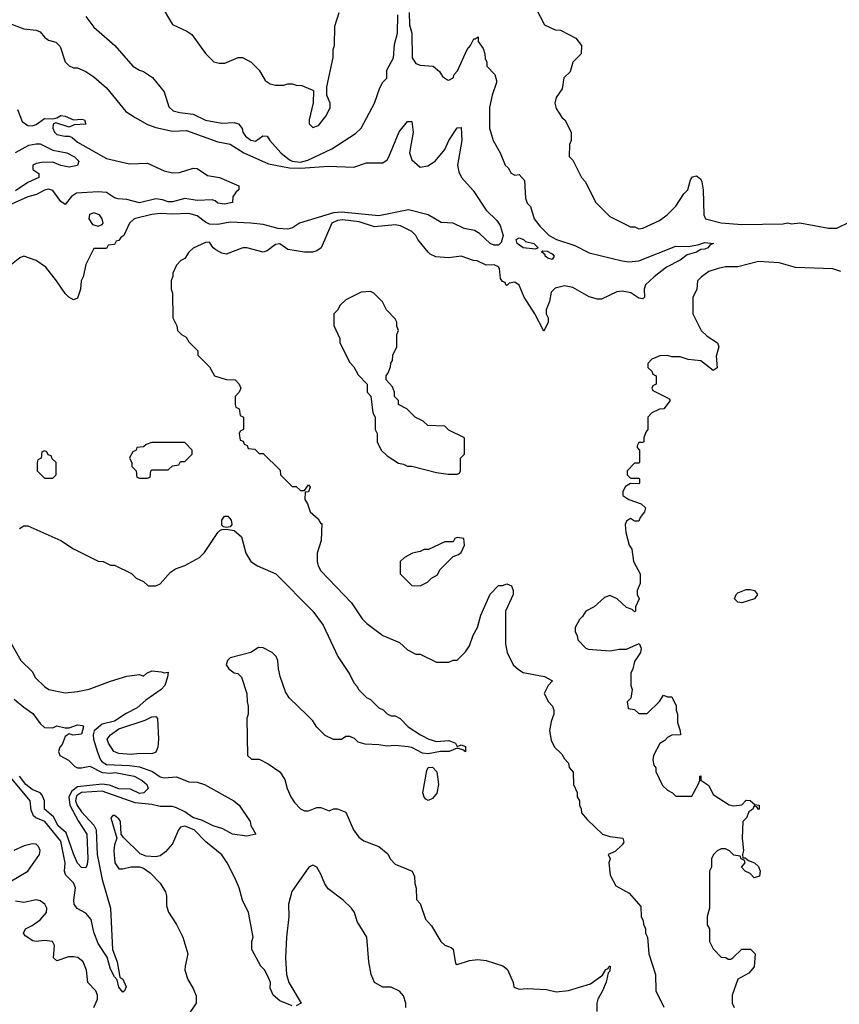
# Model space of a CAD drawing. Header units: inches. Extents: x 2348352 to 2479776, y 460422 to 613655.
# Tile 562 of 590: x 2432890 to 2436862, y 593525 to 598295. Entities that reach past the tile are written whole.
import ezdxf

# ---------------------------------------------------------------- set-up
doc = ezdxf.new("R2010")
doc.units = ezdxf.units.IN
doc.header["$MEASUREMENT"] = 0
doc.layers.add('C4539', color=7, linetype='Continuous')

msp = doc.modelspace()

# ---------------------------------------------------------------- linework, layer by layer
at = {"layer": 'C4539', "color": 4}
for points, elevation in [([(2433571.1, 598371.1), (2433630, 598272), (2433699.6, 598239.6), (2433723.6, 598223.6), (2433790, 598132), (2433831.1, 598091.1), (2433856.4, 598083.6), (2433883.6, 598083.6), (2433948.9, 598111.1), (2433970, 598112), (2434012, 598090), (2434050.9, 598050.9), (2434079.8, 597999.8), (2434103.5, 597983.5), (2434130, 597978), (2434170, 597978), (2434190, 597984.7), (2434210, 597984.7), (2434230, 597978), (2434256.9, 597976.9), (2434310, 597954), (2434314, 597950), (2434312.7, 597892.7), (2434292, 597810), (2434292, 597790), (2434310, 597772), (2434338, 597782), (2434375.3, 597830), (2434395.3, 597870), (2434395.3, 597890), (2434378, 597930), (2434378, 597970), (2434408.4, 598111.6), (2434408.7, 598150), (2434415.3, 598170), (2434416.4, 598263.6), (2434438, 598330)], 72), ([(2435390.9, 598350.9), (2435434, 598270), (2435485.4, 598245.4), (2435510, 598244.7), (2435585.4, 598205.4), (2435612, 598170), (2435611, 598130), (2435571.3, 598090), (2435558, 598042), (2435526.4, 598013.6), (2435519.6, 597960.4), (2435490, 597918), (2435484, 597890), (2435490, 597864.7), (2435518.8, 597818.8), (2435532, 597810), (2435562, 597750), (2435562, 597710), (2435554, 597690), (2435552.7, 597632.7), (2435570, 597614), (2435612, 597530), (2435630.9, 597510.9), (2435682, 597410), (2435750, 597342), (2435850, 597292), (2435871.1, 597291.1), (2435890, 597282), (2435910, 597284.7), (2435990, 597322), (2436028, 597350), (2436070, 597392), (2436109.1, 597450.9), (2436128, 597470), (2436141.2, 597518.8), (2436150, 597534), (2436170, 597538), (2436190, 597522), (2436196, 597510), (2436202, 597470), (2436204.7, 597350), (2436214, 597330), (2436290, 597311), (2436390, 597302.8), (2436590, 597306), (2436610, 597311.3), (2436630, 597306), (2436670, 597311.3), (2436810, 597284.7), (2436850, 597284.7), (2437028.4, 597371.6)], 72), ([(2433211, 598310), (2433250, 598258), (2433351.3, 598170), (2433438, 598070), (2433470, 598051), (2433490, 598044.7), (2433534.4, 598014.4), (2433590, 597944.7), (2433612.5, 597872.5), (2433634.2, 597854.2), (2433665.3, 597845.3), (2433730, 597837.1), (2433790, 597808.5), (2433870, 597794), (2433930, 597797.3), (2433950, 597790.8), (2433967.5, 597767.5), (2433971, 597750), (2433984, 597730), (2434010, 597711), (2434032.7, 597707.3), (2434068.4, 597731.6), (2434090, 597731.3), (2434102, 597710), (2434156.3, 597650), (2434196.8, 597616.8), (2434210.8, 597610), (2434250, 597605.4), (2434286.3, 597613.7), (2434402, 597670), (2434516.6, 597743.4), (2434544, 597770), (2434609, 597890), (2434634.6, 597965.4), (2434650, 597992), (2434668.7, 598011.3), (2434669.2, 598050), (2434701.6, 598110), (2434705.7, 598174.3), (2434720.4, 598230), (2434722, 598318)], 68), ([(2434777.1, 598330), (2434778.7, 598270), (2434790.8, 598230), (2434792, 598110), (2434810, 598082), (2434830, 598074), (2434894, 598070), (2434923.6, 598043.6), (2434939.6, 598019.6), (2434963.6, 598003.6), (2434970, 598002), (2434990, 598014), (2434995.3, 598030), (2435012.1, 598047.9), (2435059, 598150), (2435075.3, 598170), (2435090, 598202), (2435098, 598202), (2435112, 598212), (2435112, 598190), (2435135.3, 598155.3), (2435144.7, 598130), (2435146.4, 598106.4), (2435154, 598090), (2435154, 598070), (2435192, 598030), (2435199.8, 597999.8), (2435201, 597990), (2435178.8, 597930), (2435166.8, 597870), (2435166, 597770), (2435184.7, 597710), (2435218, 597650), (2435242, 597590), (2435256.9, 597576.9), (2435271.6, 597551.6), (2435290, 597542), (2435310, 597544.7), (2435335.5, 597515.5), (2435340.7, 597430), (2435350, 597406), (2435366, 597390), (2435382.8, 597330), (2435410, 597294.8), (2435456, 597250), (2435491.3, 597230), (2435580.6, 597200.6), (2435650, 597165.5), (2435810, 597126.4), (2435842.3, 597122.3), (2435890, 597127.2), (2436070, 597198), (2436130, 597196.3), (2436176, 597204), (2436210, 597215.5), (2436252, 597210), (2436236, 597204), (2436224.7, 597190), (2436210, 597183.7), (2436190, 597181.2), (2436170, 597169.4), (2436124, 597156), (2436090.3, 597129.7), (2436024.4, 597095.6), (2435964.7, 597050), (2435922, 597010), (2435916, 596990), (2435918, 596950), (2435910, 596942), (2435890, 596946), (2435852, 596972), (2435810, 596979.3), (2435784.1, 596975.9), (2435710, 596941.2), (2435690, 596941.2), (2435650, 596952.7), (2435570, 596997.2), (2435530, 597005.2), (2435485.2, 596994.8), (2435465.8, 596974.2), (2435457.3, 596930), (2435441, 596890), (2435441, 596870), (2435450.5, 596850.5), (2435450.8, 596830), (2435430, 596786), (2435386, 596870), (2435335.1, 596950), (2435310, 597008.7), (2435290, 597024), (2435262, 597018), (2435250, 597008), (2435246, 597010), (2435242, 597022), (2435230, 597026), (2435220.4, 597040.4), (2435215.3, 597090), (2435210, 597098), (2435190, 597108), (2435150, 597106), (2435107.3, 597127.3), (2435088.4, 597128.4), (2435030, 597148.7), (2434970, 597141.2), (2434906.3, 597146.3), (2434879.3, 597159.3), (2434870, 597168.7), (2434819, 597230), (2434809.2, 597250), (2434789.6, 597269.6), (2434735.6, 597295.6), (2434710, 597301.6), (2434610, 597291.6), (2434535, 597315.1), (2434454.6, 597325.4), (2434430, 597322.9), (2434402, 597310), (2434351.3, 597190), (2434330, 597176), (2434309.1, 597169.1), (2434270.9, 597169.1), (2434190, 597180.9), (2434150, 597209.2), (2434130, 597206), (2434090, 597176), (2434070, 597169), (2433990, 597189.2), (2433970.9, 597189.1), (2433890, 597159), (2433870, 597164), (2433840.2, 597180.2), (2433828, 597190), (2433810, 597218), (2433790, 597215.3), (2433730, 597188), (2433710, 597168), (2433690, 597138), (2433671.6, 597128.4), (2433650, 597106), (2433632.7, 597067.3), (2433632.7, 597052.7), (2433624.7, 597030), (2433624.7, 596990), (2433631.3, 596970), (2433632, 596850), (2433651.6, 596811.6), (2433654, 596790), (2433674, 596770), (2433696.9, 596756.9), (2433710, 596734), (2433754, 596690), (2433754, 596670), (2433810, 596614), (2433834, 596570), (2433890, 596552), (2433934, 596550), (2433954, 596530), (2433962, 596510), (2433954, 596490), (2433934, 596470), (2433934, 596430), (2433938, 596418), (2433954, 596410), (2433958, 596378), (2433974, 596370), (2433974, 596310), (2433958, 596302), (2433954, 596290), (2433958, 596258), (2433972.7, 596252.7), (2433978, 596238), (2433992.7, 596232.7), (2433998, 596218), (2434030, 596214), (2434050, 596194), (2434070, 596194), (2434152.7, 596112.7), (2434154, 596090), (2434210, 596034), (2434230, 596034), (2434250, 596014), (2434270, 596014), (2434290, 596042), (2434298, 596030), (2434290, 596008), (2434274, 596006), (2434272, 595970), (2434284.7, 595950), (2434298, 595910), (2434336.9, 595876.9), (2434350, 595854), (2434354, 595854), (2434351.6, 595771.6), (2434331.3, 595710), (2434331.3, 595670), (2434336, 595650), (2434350, 595624.7), (2434498, 595470), (2434550, 595392), (2434572, 595370), (2434650, 595311.3), (2434730, 595278), (2434770, 595242), (2434810, 595222), (2434830, 595222), (2434910, 595182), (2434970, 595182), (2434990, 595192), (2435010, 595192), (2435050, 595232), (2435070, 595262), (2435087.2, 595312.8), (2435109.3, 595350.7), (2435124, 595410), (2435170, 595512), (2435210, 595554), (2435230, 595554), (2435250, 595562), (2435272.7, 595552.7), (2435282, 595530), (2435282, 595510), (2435244.7, 595430), (2435244.7, 595270), (2435252, 595230), (2435282, 595170), (2435306.4, 595146.4), (2435330, 595132), (2435433.2, 595113.2), (2435471.3, 595091.3), (2435451.1, 595068.9), (2435432, 595030), (2435452, 594990), (2435472, 594970), (2435478, 594950), (2435478, 594930), (2435465.4, 594894.6), (2435458, 594850), (2435465.4, 594805.4), (2435482, 594770), (2435516.9, 594736.9), (2435530, 594714), (2435550, 594694), (2435552.7, 594672.7), (2435572, 594650), (2435574, 594590), (2435591.6, 594551.6), (2435592, 594530), (2435602, 594510), (2435602, 594490), (2435611.6, 594471.6), (2435612.7, 594452.7), (2435639.6, 594419.6), (2435714, 594350), (2435750, 594338), (2435812, 594330), (2435818, 594310), (2435810, 594298), (2435775.3, 594264.7), (2435742, 594250), (2435752, 594230), (2435744.7, 594210), (2435752, 594150), (2435779.6, 594099.6), (2435843.6, 594063.6), (2435899.6, 593999.6), (2435902, 593950), (2435912, 593930), (2435912.7, 593912.7), (2435922, 593890), (2435922, 593870), (2435932, 593850), (2435938, 593770), (2435971.3, 593670), (2435972, 593590), (2436011.1, 593511.1)], 68), ([(2432830, 598281), (2432910, 598251), (2432970, 598244.7), (2432990, 598236), (2433010.6, 598210.6), (2433030, 598196), (2433065.4, 598185.4), (2433085.4, 598165.4), (2433111, 598091), (2433130, 598072), (2433150, 598062), (2433170, 598062), (2433210, 598044.7), (2433250, 598018), (2433310, 597964.7), (2433404.7, 597850), (2433450, 597820.7), (2433510, 597787.7), (2433550, 597773), (2433630, 597754.9), (2433698.8, 597758.8), (2433850, 597703.1), (2433910, 597692.7), (2433976.3, 597650), (2434096, 597596), (2434197.2, 597577.2), (2434250, 597575.1), (2434385.7, 597585.7), (2434510, 597580.3), (2434570, 597601.6), (2434650, 597601.6), (2434670, 597616.3), (2434679.6, 597630), (2434728.7, 597751.3), (2434770, 597801), (2434790, 597802), (2434796.5, 597750), (2434779.5, 597650), (2434790, 597616), (2434830, 597581), (2434867.1, 597587.1), (2434904, 597610), (2434950, 597666), (2434969.3, 597710), (2435010, 597771.3), (2435030, 597772), (2435032.7, 597710), (2435010.8, 597590), (2435018, 597558), (2435031, 597530), (2435087.1, 597467.1), (2435150, 597372), (2435202, 597322), (2435218.3, 597298.3), (2435232.4, 597250), (2435224, 597216), (2435210, 597202), (2435190, 597203), (2435170, 597211.3), (2435118.4, 597258.4), (2435094, 597274), (2435044.2, 597284.2), (2434990, 597309.5), (2434932, 597312), (2434870, 597349.5), (2434773.4, 597373.4), (2434630, 597344.5), (2434450, 597361.9), (2434410, 597359.1), (2434246, 597310), (2434212.7, 597287.3), (2434190, 597280.5), (2434142.7, 597282.7), (2434070, 597303), (2434010, 597309.6), (2433910, 597313.5), (2433850, 597302.4), (2433810, 597304.7), (2433790, 597313.3), (2433750, 597344), (2433710, 597355.5), (2433630, 597352.2), (2433570, 597355.3), (2433531.1, 597351.1), (2433444.7, 597330), (2433422, 597310), (2433394, 597250), (2433379.6, 597240.4), (2433370, 597226), (2433358, 597222), (2433350, 597206), (2433318, 597202), (2433310, 597186), (2433250, 597186), (2433211, 597109), (2433198, 597050), (2433187.7, 597030), (2433184, 596990), (2433170, 596946), (2433150, 596938), (2433128, 596950), (2433110, 596968), (2433069, 597030), (2433016.5, 597096.5), (2432970, 597128.7), (2432910, 597148.7), (2432890, 597142), (2432850, 597109)], 64), ([(2432880.2, 597860.2), (2432901.3, 597801.3), (2432930, 597782.4), (2432950, 597781.3), (2432970, 597786.7), (2433010, 597816.4), (2433050, 597814), (2433070, 597818.8), (2433090, 597830.2), (2433110, 597828), (2433150, 597810.4), (2433190, 597813.1), (2433204.7, 597810), (2433210, 597789.5), (2433154.8, 597785.2), (2433130, 597774), (2433064.7, 597795.3), (2433051.6, 597788.4), (2433051, 597770), (2433059.1, 597750), (2433070, 597739.1), (2433109.3, 597730.7), (2433130, 597731), (2433144.7, 597724.7), (2433170, 597702.4), (2433310, 597623.1), (2433422.9, 597597.1), (2433510, 597600.5), (2433590, 597563.1), (2433630, 597553.4), (2433664.9, 597555.1), (2433730, 597576.3), (2433750, 597574), (2433800.7, 597540.7), (2433858, 597530), (2433952, 597490), (2433952, 597470), (2433939.6, 597460.4), (2433923.6, 597436.4), (2433922, 597410), (2433882, 597402), (2433850, 597406), (2433837.5, 597417.5), (2433822.7, 597422.7), (2433750, 597419.1), (2433690, 597428.5), (2433630, 597413.3), (2433610, 597413.3), (2433582.4, 597422.4), (2433550, 597426.4), (2433470, 597408.3), (2433410, 597423.8), (2433366.9, 597426.9), (2433350, 597432.4), (2433310, 597458), (2433270, 597461.8), (2433165.3, 597454.7), (2433140.9, 597439.1), (2433110, 597399.3), (2433090, 597414.5), (2433050, 597467.3), (2433030, 597474), (2433010, 597469.6), (2432971.7, 597448.3), (2432930, 597436.9), (2432790, 597375.4)], 56), ([(2432870, 597651), (2432933.6, 597686.4), (2432970, 597694), (2432990, 597693.4), (2433050, 597662.8), (2433118, 597650), (2433156, 597630), (2433176, 597610), (2433170.7, 597589.3), (2433130, 597581.2), (2433090, 597588.7), (2433050, 597604), (2432996.9, 597603.1), (2432970, 597598), (2432954, 597590), (2432954, 597570), (2432982, 597550), (2432982, 597530), (2432930, 597507), (2432870, 597465.6)], 52), ([(2436870, 597075.3), (2436830, 597088.7), (2436650, 597094), (2436570, 597117.2), (2436470, 597124), (2436370, 597097.2), (2436310, 597097.2), (2436274, 597090), (2436230, 597075.3), (2436194, 597050), (2436174, 597030), (2436172, 596990), (2436151.6, 596948.4), (2436152, 596870), (2436192, 596790), (2436222, 596762), (2436272, 596730), (2436278, 596710), (2436265.4, 596665.4), (2436270, 596608), (2436250, 596595.3), (2436190, 596642), (2436128.9, 596648.9), (2436090, 596662), (2436050, 596662), (2436030, 596668), (2435992.7, 596667.3), (2435954, 596650), (2435934, 596630), (2435934, 596610), (2435952.7, 596592.7), (2435958, 596578), (2435974, 596570), (2435974, 596530), (2435958, 596522), (2435954, 596510), (2435958, 596498), (2436025.4, 596465.4), (2436038, 596458), (2436042, 596450), (2436010.8, 596409.2), (2435990, 596408), (2435954, 596390), (2435934, 596370), (2435934, 596310), (2435923.6, 596296.4), (2435914, 596270), (2435914, 596250), (2435910, 596246), (2435890, 596246), (2435882, 596230), (2435882, 596222), (2435894, 596210), (2435894, 596150), (2435890, 596146), (2435870, 596146), (2435834, 596110), (2435834, 596090), (2435850, 596074), (2435890, 596074), (2435894, 596070), (2435894, 596050), (2435890, 596046), (2435850, 596048), (2435826, 596034), (2435812, 596010), (2435812, 595990), (2435842, 595970), (2435902, 595950), (2435922, 595930), (2435918, 595910), (2435896.9, 595883.1), (2435890, 595866), (2435870, 595866), (2435850, 595878), (2435830, 595866), (2435824.7, 595850), (2435826.8, 595810), (2435842.8, 595750), (2435856, 595730), (2435864.7, 595670), (2435896, 595610), (2435896.9, 595563.1), (2435882, 595530), (2435882, 595510), (2435892, 595490), (2435874, 595450), (2435874, 595430), (2435870, 595426), (2435858, 595438), (2435830, 595448), (2435786, 595490), (2435750, 595506), (2435723.6, 595496.4), (2435674, 595450), (2435634, 595430), (2435616.9, 595403.1), (2435602, 595390), (2435582, 595350), (2435582, 595330), (2435591.6, 595311.6), (2435594, 595290), (2435634, 595250), (2435645.4, 595245.4), (2435750, 595238), (2435794.6, 595245.4), (2435830, 595244.7), (2435892.7, 595272.7), (2435902, 595250), (2435898, 595230), (2435870, 595186), (2435862, 595150), (2435852, 595130), (2435852, 595070), (2435858, 595050), (2435851.6, 595008.4), (2435834, 594990), (2435838, 594958), (2435870, 594954), (2435890, 594934), (2435930, 594934), (2435990, 594992), (2436010, 595022), (2436030, 595014), (2436050, 595014), (2436071.1, 594971.1), (2436071.3, 594950), (2436078, 594930), (2436078, 594890), (2436091.3, 594850), (2436092, 594830), (2436050, 594828.7), (2436030, 594818), (2436016.9, 594803.1), (2435991.6, 594788.4), (2435962, 594730), (2435958, 594710), (2435963.6, 594683.6), (2435972, 594670), (2435972.7, 594652.7), (2436005.4, 594585.4), (2436030, 594562), (2436054, 594550), (2436070, 594534), (2436147.3, 594532.7), (2436178, 594590), (2436186, 594610), (2436186, 594630), (2436190, 594632), (2436191.1, 594611.1), (2436230, 594584.7), (2436250, 594542), (2436328, 594492), (2436350, 594486), (2436390, 594492), (2436410, 594514), (2436430, 594512), (2436452.7, 594492.7), (2436474, 594490), (2436474, 594470), (2436470, 594468), (2436462, 594482), (2436450, 594486), (2436442, 594470), (2436422.8, 594457.2), (2436411.6, 594428.4), (2436394, 594410), (2436391.3, 594330), (2436398, 594270), (2436392, 594250), (2436394, 594234), (2436406, 594234), (2436422, 594222), (2436450.9, 594210.9), (2436470, 594192), (2436478, 594170), (2436474.8, 594145.2), (2436450, 594138), (2436430, 594158), (2436406, 594170), (2436388, 594190), (2436406, 594210), (2436402, 594222), (2436386, 594230), (2436382, 594242), (2436350, 594248), (2436330, 594268), (2436310, 594278), (2436290, 594278), (2436270, 594268), (2436252, 594250), (2436242, 594230), (2436242, 594190), (2436232, 594170), (2436232, 593990), (2436222, 593950), (2436222, 593910), (2436232, 593890), (2436232, 593830), (2436250, 593794), (2436290, 593754), (2436311.6, 593751.6), (2436323.6, 593743.6), (2436336.4, 593743.6), (2436346, 593750), (2436390, 593792), (2436431.6, 593791.6), (2436454, 593770), (2436450, 593706), (2436423.6, 593676.4), (2436370, 593646), (2436342, 593570), (2436342, 593530), (2436352, 593510)], 72), ([(2432889.6, 595830.4), (2432910, 595842.8), (2432930, 595842.8), (2433090, 595771.3), (2433150, 595732), (2433270, 595672), (2433294, 595670), (2433330, 595652), (2433350, 595652), (2433431.6, 595611.6), (2433454, 595590), (2433490, 595574), (2433512.7, 595552.7), (2433550, 595552), (2433570, 595562), (2433621.2, 595618.8), (2433644.7, 595635.3), (2433690, 595651.3), (2433762, 595690), (2433785.6, 595714.4), (2433849.4, 595810.6), (2433860.2, 595819.8), (2433870, 595826), (2433890, 595826.8), (2433930, 595821), (2433964.7, 595790), (2433986, 595710), (2434010.9, 595670.9), (2434042, 595650), (2434131.3, 595610), (2434311, 595430), (2434361.4, 595361.4), (2434431, 595210), (2434490, 595122), (2434510, 595082), (2434525.4, 595065.4), (2434532, 595050), (2434570, 595012), (2434590, 595002), (2434630, 594962), (2434651.1, 594951.1), (2434670, 594932), (2434690, 594922), (2434710, 594922), (2434734, 594910), (2434772, 594870), (2434832, 594830), (2434872, 594810), (2434910, 594798.8), (2434970, 594802.8), (2435002, 594790), (2435010, 594774), (2435030, 594782), (2435050, 594774), (2435050, 594748.7), (2435038, 594758), (2435010, 594766), (2434970.7, 594749.3), (2434930, 594749.2), (2434870, 594738), (2434842, 594742), (2434790, 594768.7), (2434772.3, 594772.3), (2434710, 594778), (2434670, 594775.3), (2434630, 594782), (2434564.7, 594784.7), (2434530, 594795.3), (2434512.5, 594812.5), (2434490, 594822), (2434470, 594822), (2434450, 594808), (2434410, 594808), (2434370, 594828), (2434330, 594868), (2434310, 594898), (2434284.7, 594924.7), (2434195.3, 595010), (2434178, 595038), (2434152.9, 595112.9), (2434144, 595150), (2434141.2, 595190), (2434133.2, 595210), (2434113.2, 595230), (2434070, 595252), (2434047.1, 595252.9), (2434010.6, 595229.4), (2433910, 595202.7), (2433897.3, 595190), (2433890.7, 595170), (2433904, 595150), (2433930, 595130.8), (2433946.8, 595126.8), (2433964.7, 595110), (2433991.3, 595030), (2433991.6, 594991.6), (2433998, 594970), (2433998, 594930), (2433991.3, 594910), (2433994, 594730), (2434012.7, 594712.7), (2434050, 594712), (2434094, 594690), (2434150, 594652), (2434174.4, 594614.4), (2434186, 594570), (2434204.7, 594530), (2434222, 594502), (2434250, 594472), (2434270, 594462), (2434290, 594462), (2434330, 594478), (2434350, 594478), (2434390, 594462), (2434410, 594472), (2434430, 594472), (2434470, 594456), (2434508.2, 594370), (2434534.1, 594334.1), (2434557.4, 594317.4), (2434631, 594290), (2434674.4, 594254.4), (2434684.7, 594230), (2434710, 594204.7), (2434792, 594170), (2434803.6, 594143.6), (2434804.7, 594110), (2434811.6, 594088.4), (2434812.7, 594032.7), (2434830, 594014), (2434856.9, 593936.9), (2434885.4, 593905.4), (2434931.3, 593830), (2434950, 593811.3), (2434981, 593801), (2434990, 593792), (2435002, 593722), (2435010, 593718), (2435070, 593738), (2435110, 593742), (2435150, 593738), (2435230.7, 593710.7), (2435254.4, 593694.4), (2435282, 593630), (2435284.7, 593610), (2435290, 593606), (2435310, 593598), (2435350, 593602), (2435443.1, 593596.9), (2435490, 593584.7), (2435550, 593591.3), (2435656.6, 593623.4), (2435714.6, 593665.4), (2435730, 593694), (2435742, 593698), (2435746, 593710), (2435751.3, 593710), (2435750, 593686), (2435742, 593678), (2435731.6, 593631.6), (2435714.8, 593590), (2435691, 593550), (2435686, 593530), (2435686, 593490)], 64), ([(2432827.3, 595310), (2432894.8, 595190), (2432950, 595138), (2432966, 595106), (2433010, 595064), (2433030.5, 595050.5), (2433110, 595033.4), (2433170, 595040.5), (2433227.5, 595052.5), (2433330, 595090.8), (2433410, 595114.8), (2433470, 595122), (2433490, 595114), (2433506, 595130), (2433530, 595140.7), (2433576.4, 595136.4), (2433590, 595130.8), (2433610, 595134), (2433606.8, 595110), (2433593, 595070), (2433574.8, 595050), (2433501.1, 594998.9), (2433458.5, 594961.5), (2433406.3, 594933.7), (2433350, 594896.1), (2433290, 594882.6), (2433250.3, 594850), (2433245.4, 594830), (2433248.2, 594810), (2433266.4, 594746.4), (2433282.4, 594710), (2433290, 594699.5), (2433310, 594686.7), (2433422.4, 594682.4), (2433470, 594675.5), (2433533.4, 594653.4), (2433570, 594627.6), (2433590, 594622.3), (2433650, 594626.3), (2433710, 594602.4), (2433750, 594601.1), (2433784.9, 594590), (2433927.7, 594510), (2433954, 594490), (2434007.3, 594410), (2434010.6, 594390.6), (2434034, 594350), (2433990, 594339.5), (2433921.2, 594350), (2433874.9, 594374.9), (2433827.3, 594390), (2433776.2, 594416.2), (2433729.5, 594429.5), (2433690, 594458.2), (2433650, 594477.2), (2433630, 594482.7), (2433570, 594483.5), (2433530, 594493.7), (2433450, 594501.1), (2433290, 594558.1), (2433190, 594550.6), (2433165.4, 594534.6), (2433160.9, 594510), (2433168.6, 594488.6), (2433190, 594457.6), (2433250, 594393.4), (2433260.2, 594370), (2433265.2, 594250), (2433290.2, 594130), (2433330.2, 593990), (2433340.5, 593790), (2433361.6, 593730), (2433376, 593656), (2433390, 593646), (2433406, 593610), (2433398, 593590), (2433390, 593584), (2433370, 593608), (2433363.1, 593643.1), (2433350, 593658), (2433330, 593695.3), (2433314, 593754), (2433270, 593819), (2433250, 593874), (2433236.5, 593936.5), (2433210, 593966.3), (2433168.7, 593988.7), (2433154.7, 594010), (2433152.6, 594030), (2433159.7, 594090), (2433150, 594113.6), (2433113.3, 594150), (2433110, 594159), (2433106.9, 594170), (2433109.7, 594210), (2433090, 594315.6), (2433011.3, 594411.3), (2432968.6, 594428.6), (2432957.4, 594437.4), (2432946.1, 594466.1), (2432941.3, 594510), (2432845.7, 594625.7)], 56), ([(2432863.4, 595003.4), (2432910, 594964), (2432954.2, 594934.2), (2432990, 594884.7), (2433010, 594866), (2433050, 594864.7), (2433070, 594874), (2433110, 594864.7), (2433130, 594864.7), (2433170, 594879.1), (2433195.1, 594875.1), (2433199.1, 594870), (2433190, 594834), (2433149.3, 594829.3), (2433130, 594835.3), (2433110, 594822), (2433096.4, 594783.6), (2433084.7, 594770), (2433078, 594750), (2433084.7, 594730), (2433127.3, 594707.3), (2433157.3, 594677.3), (2433170, 594670.8), (2433190, 594670.7), (2433230, 594678.8), (2433290, 594648.2), (2433330, 594644.9), (2433352.1, 594647.9), (2433444.7, 594630), (2433482.8, 594610), (2433506, 594590), (2433512, 594570), (2433490.8, 594550), (2433470, 594546.9), (2433427.1, 594567.1), (2433370, 594568.5), (2433326, 594586), (2433290, 594591.5), (2433170, 594578), (2433142, 594558), (2433128.9, 594530), (2433133.2, 594490), (2433173.6, 594413.6), (2433216, 594350), (2433220.5, 594230), (2433217.3, 594202.7), (2433210, 594186), (2433190, 594188), (2433170, 594208.7), (2433150, 594254), (2433115.8, 594355.8), (2433076.2, 594390), (2433053.2, 594433.2), (2433009.6, 594470), (2433009.6, 594510), (2432998.9, 594538.9), (2432989.4, 594550), (2432950, 594566.2), (2432919.1, 594590), (2432888.4, 594630)], 52), ([(2434210, 593518), (2434150, 593542), (2434118, 593570), (2434103.1, 593603.1), (2434106, 593630), (2434098, 593650), (2434078, 593690), (2434058, 593710), (2434015.3, 593790), (2434015.3, 593830), (2434022, 593850), (2433999, 593970), (2433969.4, 594029.4), (2433953.2, 594090), (2433934.2, 594134.2), (2433896, 594210), (2433869.6, 594249.6), (2433792.2, 594312.2), (2433736.3, 594370), (2433690, 594387.6), (2433670, 594382.7), (2433659.1, 594370), (2433630, 594302), (2433596.8, 594263.2), (2433570, 594244), (2433550, 594239), (2433503.1, 594243.1), (2433474, 594254), (2433392.7, 594332.7), (2433382, 594350), (2433379.3, 594410), (2433370, 594424), (2433350, 594439), (2433341, 594439), (2433332, 594428), (2433361, 594330), (2433350, 594298), (2433346.7, 594270), (2433351, 594210), (2433370, 594181), (2433390, 594181), (2433430, 594191.3), (2433470, 594191.3), (2433490, 594184.7), (2433522, 594162), (2433570, 594111.3), (2433596, 594070), (2433601, 594050), (2433602, 594002), (2433610.9, 593970.9), (2433650, 593912), (2433681, 593850), (2433704.7, 593770), (2433691.3, 593710), (2433691, 593690), (2433704.5, 593644.5), (2433730, 593602), (2433745.4, 593565.4), (2433744.7, 593530), (2433704.7, 593470)], 64), ([(2432842, 594118), (2432930, 594170.8), (2432986.6, 594250), (2432989.3, 594270), (2432981.2, 594290), (2432970, 594301.2), (2432950, 594302.7), (2432912.3, 594292.3), (2432861, 594270)], 64), ([(2434762, 593510), (2434762, 593530), (2434750, 593566), (2434730, 593588), (2434690, 593608), (2434650, 593608), (2434608.7, 593630), (2434594, 593670), (2434581.2, 593730), (2434571.5, 593850), (2434526.2, 593926.2), (2434513, 593970), (2434498.7, 593990), (2434457.6, 594030), (2434385, 594084.9), (2434368.3, 594108.3), (2434350, 594155.6), (2434330, 594189.5), (2434310, 594199.5), (2434290.5, 594189.5), (2434208.9, 594071.1), (2434193, 594010), (2434194, 593950), (2434182.8, 593850), (2434178, 593750), (2434182.8, 593670), (2434194.8, 593630), (2434254, 593530), (2434230, 593518)], 64), ([(2433249.5, 593510), (2433267.3, 593550), (2433267.6, 593570), (2433258.7, 593590), (2433220.9, 593630), (2433213.7, 593690), (2433196.9, 593730), (2433171.6, 593751.6), (2433150, 593755.6), (2433125.8, 593754.2), (2433070, 593736), (2433053.2, 593750), (2433058, 593810), (2433049.3, 593829.3), (2433010, 593834.5), (2432970, 593828.7), (2432953.2, 593833.2), (2432916.4, 593856.4), (2432908, 593870), (2432918, 593890), (2432950, 593906), (2432990, 593934), (2433019.5, 593970), (2433020.9, 593990), (2433012.3, 594010), (2432990, 594026), (2432970, 594031.6), (2432910, 594019), (2432870, 594024)], 64)]:
    msp.add_lwpolyline(points, dxfattribs=dict(at, elevation=elevation))
for points, elevation in [([(2433250, 597359.5), (2433228.6, 597351.4), (2433224.9, 597330), (2433243.4, 597303.4), (2433270, 597294.8), (2433290, 597302), (2433295.3, 597310), (2433289.2, 597330), (2433276, 597350)], 64), ([(2435390, 597184), (2435330, 597189), (2435301.2, 597210), (2435295.3, 597230), (2435310, 597238.8), (2435332, 597230), (2435341, 597221), (2435382, 597210), (2435402, 597190)], 64), ([(2435470, 597134), (2435450, 597139.3), (2435437.2, 597150), (2435436.5, 597156.5), (2435418, 597170), (2435424.7, 597175.3), (2435446.6, 597173.4), (2435470, 597160.7), (2435480.7, 597150)], 64), ([(2434590, 596978), (2434545.4, 596974.6), (2434470, 596938), (2434442, 596910), (2434432, 596890), (2434412, 596870), (2434412.7, 596812.7), (2434442, 596750), (2434442, 596730), (2434490, 596634), (2434510, 596614), (2434530, 596574), (2434574, 596530), (2434574, 596490), (2434591.6, 596471.6), (2434602, 596390), (2434612, 596370), (2434612, 596310), (2434622, 596290), (2434622, 596250), (2434642, 596210), (2434670, 596182), (2434726.4, 596146.4), (2434750, 596142), (2434770, 596132), (2434790, 596132), (2434910, 596101), (2434966, 596094), (2435010, 596094), (2435022, 596098), (2435026, 596110), (2435026, 596170), (2435046, 596190), (2435046, 596270), (2434970, 596306), (2434950, 596326), (2434868.4, 596328.4), (2434846, 596350), (2434806, 596370), (2434766, 596410), (2434726, 596430), (2434726, 596450), (2434706, 596470), (2434706, 596490), (2434696.4, 596516.4), (2434666, 596550), (2434666, 596570), (2434676.4, 596583.6), (2434687.3, 596612.7), (2434688.4, 596631.6), (2434696.4, 596643.6), (2434698, 596670), (2434718, 596710), (2434718, 596770), (2434726, 596790), (2434718, 596810), (2434718, 596830), (2434710, 596846), (2434668, 596890), (2434648.4, 596928.4), (2434606, 596970)], 72), ([(2433010, 596206), (2432998, 596202), (2432994, 596170), (2432978, 596162), (2432974, 596150), (2432974, 596110), (2433010, 596074), (2433050, 596074), (2433066, 596090), (2433066, 596150), (2433047.3, 596167.3), (2433042, 596182), (2433027.3, 596187.3), (2433022, 596202)], 68), ([(2433690, 596246), (2433530, 596246), (2433503.6, 596236.4), (2433490, 596226), (2433458, 596222), (2433454, 596210), (2433438, 596202), (2433423.6, 596176.4), (2433422, 596170), (2433434, 596150), (2433434, 596130), (2433454, 596110), (2433458, 596078), (2433470, 596074), (2433510, 596074), (2433522, 596078), (2433526, 596110), (2433530, 596114), (2433610, 596114), (2433630, 596134), (2433662, 596138), (2433670, 596154), (2433690, 596154), (2433726, 596190), (2433726, 596210)], 68), ([(2433890, 595835.3), (2433878, 595838), (2433870, 595846), (2433869.3, 595870), (2433882, 595890), (2433898, 595890), (2433914.8, 595870), (2433918, 595850), (2433910, 595838)], 64), ([(2435010, 595786), (2434998, 595782), (2434990, 595766), (2434950, 595766), (2434871.6, 595728.4), (2434850, 595728), (2434830, 595718), (2434794, 595710), (2434754, 595690), (2434734, 595670), (2434734, 595610), (2434790, 595554), (2434830, 595552), (2434850, 595562), (2434866, 595570), (2434886, 595590), (2434914.6, 595605.4), (2434926, 595630), (2434990, 595694), (2435016.4, 595703.6), (2435030, 595714), (2435046, 595750), (2435042, 595782)], 72), ([(2436390, 595469.5), (2436370, 595473.2), (2436353.2, 595490), (2436361.2, 595510), (2436370, 595518.8), (2436410, 595534), (2436430, 595534), (2436450.4, 595530.4), (2436466, 595510), (2436450.4, 595489.6)], 72), ([(2433530, 594739.1), (2433470, 594740.4), (2433430, 594735.4), (2433370, 594740.5), (2433346.6, 594750), (2433320.9, 594790), (2433314.5, 594810), (2433329.8, 594830.2), (2433370, 594859.5), (2433498, 594902), (2433530, 594917.1), (2433550, 594919.1), (2433557.1, 594910), (2433563.1, 594810), (2433559.6, 594770), (2433550, 594746.3)], 56), ([(2434870, 594512.7), (2434858.6, 594518.6), (2434850, 594528.7), (2434842.9, 594550), (2434862.7, 594657.3), (2434870, 594672), (2434890, 594674), (2434910.7, 594650.7), (2434919.3, 594590), (2434911.7, 594548.3), (2434890, 594522.7)], 64)]:
    msp.add_lwpolyline(points, close=True, dxfattribs=dict(at, elevation=elevation))

doc.saveas('drawing.dxf')
